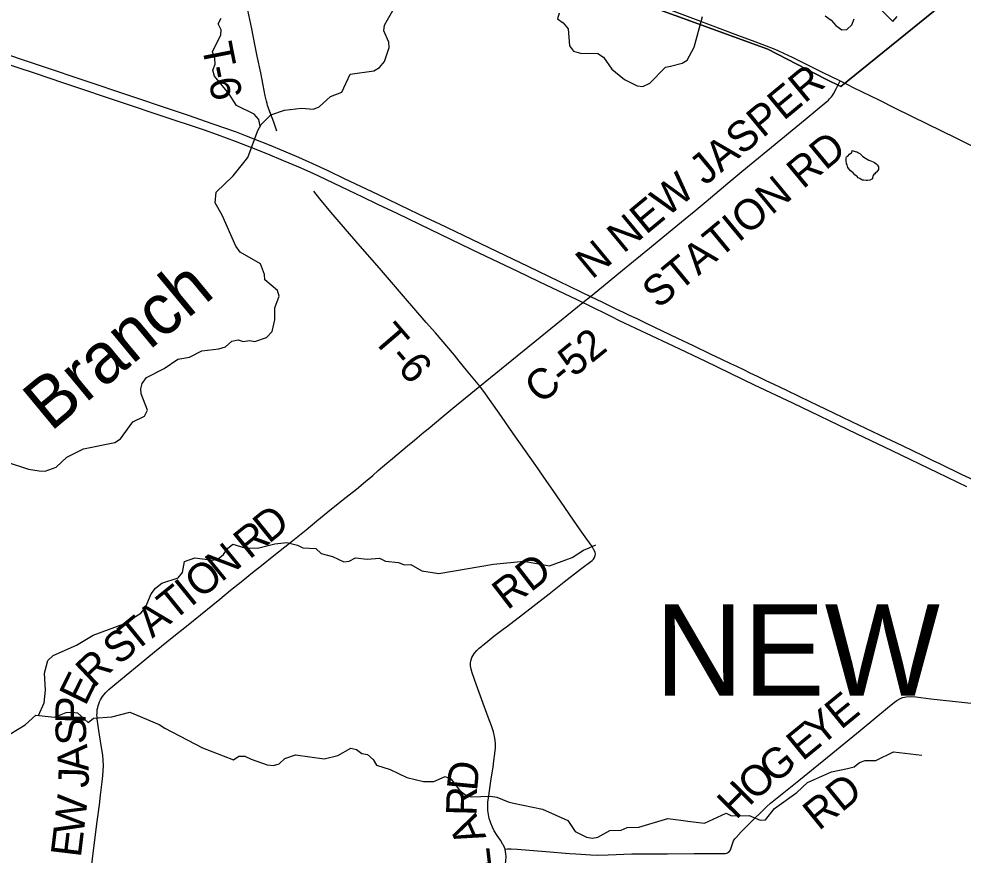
# Model space of a CAD drawing. Extents: x 1410790 to 1770854, y 448063 to 770588.
# Drawn here: x 1595915 to 1605217, y 606656 to 614895 of the extents above; entities that cross this region are included whole.
import ezdxf

# ---------------------------------------------------------------- set-up
doc = ezdxf.new("R2010")
doc.units = 0
for name, color, linetype in [('GM_X_County_Road', 7, 'Continuous'), ('GM_X_County_Road_Text', 7, 'Continuous'), ('GM_X_Minor_Lake', 7, 'Continuous'), ('GM_X_Minor_River', 7, 'Continuous'), ('GM_X_Minor_River_Text', 7, 'Continuous'), ('GM_X_Township', 7, 'Continuous'), ('GM_X_Township_Road', 7, 'Continuous'), ('GM_X_Township_Road_Text', 7, 'Continuous'), ('GM_X_Township_Text', 7, 'Continuous'), ('GM_X_US_Route', 7, 'Continuous')]:
    doc.layers.add(name, color=color, linetype=linetype)

msp = doc.modelspace()

# ---------------------------------------------------------------- linework, layer by layer
at = {"layer": 'GM_X_County_Road'}
for points in [[(1601541.5, 615275.6), (1601691.8, 615221.4), (1601833.7, 615170.3), (1601935.4, 615133.1), (1602098.3, 615072.6), (1602251.9, 615015.1), (1602393, 614961.7), (1602602, 614883.5), (1602847.7, 614791.3), (1602995.2, 614736.3), (1603164.2, 614673.1), (1603277.6, 614630.5), (1603344.3, 614603.4), (1603392.4, 614582.5), (1603446, 614558.3), (1603531.6, 614517), (1603658.3, 614454.9), (1603828.8, 614370.5), (1603999.6, 614286.6), (1604005.7, 614283.5)], [(1600456.8, 611275.5), (1601472, 612100.5), (1601546.1, 612160.8), (1601618.5, 612219.5), (1601862.2, 612419), (1602128.5, 612637.3), (1602313.1, 612789.9), (1602477.3, 612925.9), (1602566.1, 612998.8), (1602685.1, 613096.7), (1602899.5, 613275.1), (1603037.9, 613390.7), (1603128.7, 613466.2), (1603328.3, 613631.6), (1603659.7, 613905.2), (1603778.4, 614003.7), (1603875.2, 614082), (1603890.6, 614095.9), (1603901.1, 614106.4), (1603911.1, 614117), (1603919.9, 614128.3), (1603929.2, 614141), (1603939.9, 614157.7), (1603967.5, 614205.9), (1603996.2, 614264.4), (1604005.7, 614283.5)], [(1604005.7, 614283.5), (1604077.2, 614248)], [(1604077.2, 614248), (1604140.6, 614216.5), (1604384.9, 614096.2), (1604546.7, 614016.4), (1604861.5, 613861), (1605144.2, 613722.3), (1605503.1, 613545.2), (1605689, 613454.8), (1605809.5, 613395.4), (1606217.1, 613190.9), (1606604.4, 612998.7), (1606860.7, 612868.7)], [(1599330.1, 610336.9), (1599330.6, 610337.3), (1599400.9, 610397.6), (1599455.5, 610444), (1599540, 610516.2), (1599594.7, 610563.3), (1599744.7, 610689.2), (1599812.8, 610745.8), (1599888.4, 610808.9), (1599946.2, 610857.3), (1600089.8, 610977.1), (1600188.6, 611058.4), (1600315.1, 611162.9), (1600456.8, 611275.5)], [(1596602.4, 606310.4), (1596647.6, 606675.1), (1596687.3, 606987.6), (1596707.2, 607150.4), (1596719, 607244.7), (1596734.2, 607378.2), (1596741.5, 607438.4), (1596745.3, 607485.6), (1596747.3, 607534.4), (1596745.6, 607589.8), (1596740.4, 607641.7), (1596725.8, 607735.4), (1596700.8, 607884.2), (1596687.8, 607975.3), (1596685.6, 607997), (1596684.4, 608017.1), (1596683.8, 608037.7), (1596684.4, 608054.8), (1596685.6, 608075.5), (1596687.3, 608092), (1596690.9, 608110.3), (1596695.6, 608128), (1596701.5, 608145.7), (1596708.6, 608165.1), (1596719.2, 608185.8), (1596728.6, 608202.9), (1596739.8, 608219.4), (1596751, 608233.4), (1596771.9, 608259.2), (1596800.1, 608287.4), (1596860.6, 608338.2), (1596972.1, 608429.7), (1597098.4, 608534), (1597250.9, 608658.2), (1597442.7, 608812.3), (1597550.1, 608898.5), (1597636.5, 608969), (1597893, 609178.8), (1598000.3, 609265.3), (1598105, 609349.6), (1598217.4, 609440.2), (1598304.7, 609509.6), (1598427.6, 609608), (1598581.3, 609730.9), (1598663.2, 609796.5), (1598745, 609862.2), (1598851.2, 609949.9), (1598993.1, 610066.4), (1599139.6, 610182.8), (1599239.6, 610262.4), (1599330.1, 610336.9)]]:
    msp.add_lwpolyline(points, dxfattribs=at)
at = {"layer": 'GM_X_Minor_Lake'}
msp.add_lwpolyline([(1604125.1, 613597.7), (1604135.1, 613595.5), (1604153.1, 613589.3), (1604171.1, 613585.1), (1604187, 613576.9), (1604199, 613568.8), (1604212.9, 613556.6), (1604226.7, 613542.4), (1604238.7, 613532.2), (1604254.6, 613524), (1604270.5, 613513.9), (1604288.5, 613503.6), (1604298.4, 613499.5), (1604314.4, 613493.3), (1604330.4, 613487.1), (1604344.3, 613479), (1604358.2, 613468.8), (1604372.1, 613458.6), (1604378, 613446.5), (1604381.9, 613436.4), (1604383.8, 613424.4), (1604381.7, 613412.4), (1604375.5, 613400.4), (1604363.4, 613386.5), (1604353.3, 613378.5), (1604347.1, 613368.6), (1604337, 613360.7), (1604328.9, 613346.7), (1604324.7, 613332.7), (1604322.6, 613320.7), (1604312.5, 613312.8), (1604298.4, 613306.9), (1604274.3, 613303.1), (1604262.3, 613303.3), (1604240.3, 613305.5), (1604224.3, 613307.7), (1604212.3, 613311.8), (1604200.4, 613322), (1604184.4, 613330.2), (1604174.5, 613342.3), (1604164.6, 613350.4), (1604148.7, 613358.6), (1604132.8, 613376.9), (1604120.9, 613389), (1604107, 613399.2), (1604093.2, 613415.4), (1604081.3, 613429.6), (1604077.4, 613443.7), (1604073.5, 613455.7), (1604069.6, 613465.8), (1604067.7, 613475.8), (1604065.9, 613489.9), (1604064, 613500), (1604064.1, 613510), (1604064.2, 613524.1), (1604068.4, 613536), (1604080.5, 613543.9), (1604096.7, 613563.8), (1604110.8, 613571.7), (1604120.9, 613575.6), (1604125.1, 613597.7)], dxfattribs=at)
at = {"layer": 'GM_X_Minor_River'}
for points in [[(1599411.9, 614382.8), (1599468.5, 614416), (1599515.4, 614475.4), (1599563.6, 614613), (1599558.4, 614665.2), (1599510.1, 614776.3), (1599514.9, 614834.3), (1599545.8, 614886), (1599638.3, 615047)], [(1604420.6, 614974), (1604525.1, 614868.1), (1604567.9, 614919.6)], [(1598293.1, 613839.2), (1598279.3, 613902.8), (1598234, 613955.6), (1598059.1, 614040.5), (1597982.9, 614159.9), (1597841.4, 614332.5), (1597824.2, 614388.9), (1597847.2, 614448.7), (1597846, 614504.9), (1597821, 614569.4), (1597905.6, 614736.6), (1597906.4, 614786.7), (1597877.3, 614845.3), (1597908.1, 614901)], [(1601236.7, 614952.4), (1601219.8, 614894.5), (1601277.3, 614855.6), (1601324.4, 614796.7), (1601337.9, 614630.1), (1601379.1, 614577.3), (1601448.9, 614558.2), (1601617, 614553.6), (1601674.5, 614518.6), (1601756.8, 614399.1), (1601879.4, 614296.9), (1602006.6, 614236.8), (1602062.6, 614230), (1602129.1, 614261), (1602283.7, 614419.1), (1602333.9, 614428.3), (1602448.5, 614458.7), (1602499, 614490), (1602567, 614615.3), (1602649.8, 614918.8)], [(1603857.2, 614924.4), (1603916.6, 614883.4), (1603961.9, 614830.6), (1604021.3, 614787.6), (1604071.4, 614790.8), (1604122.1, 614836.2), (1604143.1, 614896)], [(1595790.8, 610530.4), (1596009.9, 610456.9), (1596115.8, 610441.3), (1596173.8, 610440.4), (1596280.5, 610476.9), (1596388.2, 610577.5), (1596549.6, 610659.2), (1596860.9, 610722.6), (1596915.5, 610755.9), (1597038.2, 610924.4), (1597153.2, 610980.8), (1597180.2, 611038.5), (1597118.5, 611199.8), (1597115.3, 611250), (1597130.2, 611303.9), (1597173.1, 611361.4), (1597346.7, 611450.9), (1597480.2, 611541.1), (1597596.6, 611561.4), (1597715.7, 611623.8), (1597884.3, 611645.2), (1597948.6, 611664.3), (1598013.5, 611719.4), (1598073.8, 611732.6), (1598125.6, 611715.7), (1598185.8, 611726.8), (1598237.7, 611716), (1598352.5, 611754.4), (1598409.5, 611815.7), (1598435.3, 611931.5), (1598435, 612047.8), (1598478.9, 612163.4), (1598461.7, 612219.8), (1598337.2, 612324), (1598334, 612378.2), (1598295.6, 612483), (1598093.1, 612598.3), (1598051.9, 612657.1), (1597916.4, 612959.9), (1597848.2, 613081.3), (1597857.8, 613187.4), (1598024.5, 613349.2), (1598171.4, 613529.5), (1598269.6, 613796.7), (1598302.6, 613856.3), (1598398.1, 613949.1), (1598531, 613995.2), (1598699.5, 614014.7), (1598817.5, 614006.8), (1598871.9, 614030.1), (1598983.6, 614130.6), (1599096.3, 614173), (1599179.2, 614352.2), (1599411.9, 614382.8)], [(1596109.4, 608031.3), (1596164.8, 608155.5), (1596176.7, 608279.6), (1596167.3, 608448.1), (1596199.2, 608571.9), (1596252.1, 608623.2), (1596481.9, 608725.9), (1596647.6, 608821.6), (1596949.7, 608935.3), (1597115.5, 609039), (1597160.3, 609090.4), (1597216.5, 609229.9), (1597261.4, 609287.3), (1597322.3, 609336.5), (1597485.2, 609388.2), (1597526.1, 609439.6), (1597547.8, 609549.6), (1597648.5, 609586.1), (1597826.3, 609561.3), (1597876.5, 609574.6), (1597931.3, 609617.9), (1597968.2, 609675.4), (1598022.9, 609718.7), (1598140.5, 609682.8), (1598264.6, 609680.9), (1598435.5, 609724.4), (1598555.8, 609734.6), (1598659.5, 609711), (1598713.2, 609682.1), (1598839.2, 609676.2), (1598892.5, 609627.2), (1599004.2, 609599.5), (1599117.5, 609545.6), (1599169.7, 609552.8), (1599232.3, 609586), (1599346.2, 609570.2), (1599466.5, 609580.4), (1599526.1, 609551.4), (1599656, 609539.4), (1599711.8, 609516.5), (1599775.9, 609519.5), (1599885.1, 609457.7), (1600050.8, 609429.1), (1600590.9, 609523.1), (1600887.7, 609552.6), (1601141.2, 609506.6), (1601366.7, 609587.3), (1601476, 609659.8), (1601534.4, 609685), (1601596.9, 609712.1)], [(1595750.9, 607801.1), (1595975.3, 607937.9), (1596080.9, 608034.5), (1596266.8, 608013.7), (1596381.6, 608060), (1596433.8, 608065.3), (1596491.7, 608056.4), (1596596.4, 607962.6), (1596649.1, 608005.9), (1596831.5, 608019.1), (1597006.4, 608064.5), (1597296.9, 607943.9), (1597352.4, 607906.9), (1597723.9, 607712.9), (1598030.4, 607596), (1598081, 607631.3), (1598141.1, 607630.3), (1598202.7, 607601.3), (1598360.1, 607546.8), (1598422, 607539.9), (1598478.3, 607555), (1598533.2, 607608.3), (1598639.9, 607642.8), (1598923.6, 607604.3), (1599058.2, 607636.3), (1599185.5, 607710.6), (1599239.4, 607695.7), (1599292.8, 607656.8), (1599348.7, 607645.9), (1599404.1, 607599), (1599439.2, 607542.3), (1599570.8, 607500.2), (1599737.7, 607419.5), (1599901.3, 607380.9), (1599951.4, 607380.1), (1600003.4, 607381.3), (1600114.3, 607431.8), (1600170, 607406.9), (1600254.4, 607295.3), (1600307.8, 607252.4), (1600371.5, 607229.4), (1600559.9, 607236.5), (1600621.8, 607227.6), (1600735.2, 607179.7), (1600787.1, 607166.9), (1601074.5, 607108.4), (1601323.1, 606996.3), (1601393.5, 606887), (1601506.8, 606831.2), (1601564.7, 606824.2), (1601618.9, 606831.4), (1601738, 606897.8)], [(1601738, 606897.8), (1601848.2, 606900.1), (1601906.7, 606929.2), (1602022.9, 606931.5), (1602306.5, 607015.3), (1602436.4, 606999.3), (1602504.3, 606990.2), (1602668.2, 606971.7), (1602881.9, 607068.6), (1602933.6, 607043.8), (1603107.8, 607045.1), (1603217.3, 606999.4), (1603271.4, 607002.5), (1603359.2, 607113.4), (1603577.8, 607272.4), (1603683.5, 607371), (1603921.4, 607477.6), (1604078, 607509.3), (1604142.3, 607524.4), (1604197, 607567.6), (1604251.4, 607586.8), (1604355.5, 607587.2), (1604531, 607672.8), (1604810.8, 607640.4)]]:
    msp.add_lwpolyline(points, dxfattribs=at)
at = {"layer": 'GM_X_Township'}
for points in [[(1611728.2, 628724.3), (1612950.2, 626571.5), (1611047.5, 624932.9), (1610847.6, 624758.5), (1610747.2, 624670.8), (1613166.2, 621641.6), (1609526, 618696), (1609352.3, 618555.4), (1604011.6, 614230.6), (1603864.8, 614302.4), (1603291.9, 614597.7), (1601466.3, 615264.7), (1599968.3, 615809), (1599073.1, 616157), (1598914.1, 616227.9), (1598680.2, 616364.2), (1598311.3, 616563.1), (1598035.9, 616746.1), (1597669.4, 616974.9), (1596801.6, 617864.1), (1595876.4, 618791.8)], [(1601466.3, 615264.7), (1603291.9, 614597.7), (1603864.8, 614302.4), (1604011.6, 614230.6), (1609352.3, 618555.4)]]:
    msp.add_lwpolyline(points, dxfattribs=at)
at = {"layer": 'GM_X_Township_Road'}
for points in [[(1598455.5, 613789.1), (1598424.7, 613876.3), (1598393.5, 613964), (1598377.4, 614007), (1598370.4, 614026.1), (1598364.8, 614042.1), (1598359.2, 614060.4), (1598353.1, 614085.1), (1598341.8, 614138.5), (1598320.5, 614242.2), (1598297.1, 614362.9), (1598263.2, 614529.5), (1598240.2, 614642.4), (1598208.1, 614798.6), (1598171.1, 614980.5)], [(1600456.8, 611275.5), (1600324.9, 611434.8), (1600251.3, 611523.5), (1600204.5, 611580.5), (1600017.5, 611800.4), (1599927, 611904.3), (1599703.5, 612162.1), (1599465.9, 612438.1), (1599255.4, 612681.1), (1599029.1, 612940.6), (1598986.4, 612990.4), (1598879.6, 613122.9), (1598821, 613197.8)], [(1601436.3, 609871.7), (1601378.2, 609956.5), (1601249.8, 610142.9), (1601184.6, 610237.5), (1601108.3, 610348.2), (1601007.2, 610493.6), (1600913.2, 610628.1), (1600785.2, 610810.8), (1600668.4, 610977.3), (1600590.4, 611089.6), (1600509.9, 611201.9), (1600456.8, 611275.5)], [(1600486.8, 608725), (1600514.6, 608748.6), (1600593.5, 608812.3), (1600699.4, 608890.5), (1600704.3, 608894.9), (1600845.7, 609002.4), (1601137.6, 609231), (1601287.1, 609348.7), (1601448.7, 609472.3), (1601561.5, 609557.4), (1601568.9, 609564.7), (1601575.4, 609571.3), (1601583.1, 609581.9), (1601590.1, 609596.6), (1601593.4, 609609.1), (1601594.3, 609622.1), (1601590.7, 609641.2), (1601580.3, 609665.2), (1601569.4, 609682.9), (1601561.1, 609696.1), (1601510, 609768.5), (1601443.1, 609861.7), (1601436.3, 609871.7)], [(1600683.6, 606761.4), (1600658, 606802.1), (1600626.7, 606848.2), (1600597.1, 606895.4), (1600579.2, 606930.3), (1600562.5, 606969.6), (1600555.9, 606989.6), (1600547.9, 607016.5), (1600539.6, 607055), (1600534.6, 607094), (1600533.2, 607133.3), (1600535.2, 607176), (1600543, 607241.1), (1600558, 607338.4), (1600568.2, 607406.6), (1600585.8, 607523.5), (1600594.6, 607585.2), (1600602.8, 607656.8), (1600608.8, 607712.2), (1600610.1, 607751.4), (1600607.4, 607787.3), (1600600.5, 607825.7), (1600589.1, 607870), (1600569.3, 607929.4), (1600536.7, 608015.8), (1600489, 608148.6), (1600422.8, 608330.5), (1600379, 608450.9), (1600368.7, 608488.8), (1600364.8, 608521.4), (1600365.4, 608550.9), (1600370.5, 608580), (1600377.7, 608601.7), (1600385.9, 608619.5), (1600403.5, 608646.9), (1600425.3, 608671.7), (1600449.8, 608693.5), (1600476.1, 608715.8), (1600486.8, 608725)], [(1602996.4, 606847.6), (1603038.3, 606891.3), (1603150, 607002.1), (1603232.6, 607086.6), (1603280.5, 607131.9), (1603320.4, 607166.2), (1603597.9, 607391.9), (1603934, 607665), (1604201.4, 607882.2), (1604472, 608105.7), (1604539.9, 608163), (1604564.2, 608180.4), (1604593.1, 608197.1), (1604607.3, 608203.4), (1604621.1, 608208.5), (1604638.6, 608213.2), (1604657.2, 608216.4), (1604697.2, 608217.6), (1604749.9, 608213.9), (1604900.1, 608196.3), (1605448.1, 608137.4)], [(1600704.8, 606713.3), (1600728.5, 606716), (1600765, 606716), (1600824, 606714.3), (1601107.3, 606691.1), (1601337.7, 606672.3), (1601403.1, 606666.8), (1601550.2, 606658), (1601612.4, 606656.6), (1601720.4, 606658.4), (1601953, 606669.3), (1602111.9, 606669.5), (1602304.1, 606669.7), (1602566.6, 606670.8), (1602717.5, 606670.2), (1602845.3, 606670.2), (1602877.3, 606672.9), (1602895.4, 606677.7), (1602905.9, 606683.6), (1602912.7, 606689.2), (1602921.8, 606701.2), (1602929.8, 606718), (1602938.2, 606745.8), (1602947.5, 606777.8), (1602955.9, 606796.4), (1602969.1, 606815.8), (1602992.8, 606843.8), (1602996.4, 606847.6)], [(1600369.8, 603606.2), (1600375.1, 603619.2), (1600380.4, 603632.1), (1600384.1, 603643.9), (1600385.8, 603654.4), (1600420.5, 603980.4), (1600451.1, 604268.2), (1600499.1, 604705.3), (1600539.7, 605077.1), (1600605.7, 605690.3), (1600670.1, 606237.7), (1600712.3, 606599.5), (1600714.9, 606638.8), (1600713.1, 606672.8), (1600706.7, 606706.6), (1600704.8, 606713.3)], [(1600704.8, 606713.3), (1600699.8, 606730.8), (1600687.6, 606755), (1600683.6, 606761.4)]]:
    msp.add_lwpolyline(points, dxfattribs=at)
at = {"layer": 'GM_X_US_Route'}
for points in [[(1595571.2, 614622), (1595928.5, 614501.2), (1596152.5, 614426.2), (1596563.2, 614289), (1597424.4, 613999.4), (1597592, 613942.1), (1597750.6, 613888.9), (1597930.2, 613826.5), (1598056.6, 613781), (1598154.7, 613743.7), (1598380.8, 613655.3), (1598523.1, 613596.4), (1598667.8, 613534.3), (1598808.6, 613471.6), (1598957.2, 613402.4), (1599119.8, 613324.1), (1599448.6, 613167.5), (1599758.7, 613017.5), (1599924.7, 612938.7), (1600057.9, 612875.2), (1600291.6, 612763.1), (1600626.2, 612603.3), (1600927.6, 612458), (1601235.4, 612310.9), (1601451, 612206.6), (1601546.1, 612160.8), (1601663.8, 612104), (1601796.8, 612039.8), (1601867.9, 612006), (1601927.1, 611977.6), (1602001.3, 611942.6), (1602096, 611897.5), (1602252.9, 611822.9), (1602403.7, 611750.4), (1602557.4, 611676.5), (1602731.7, 611592.2), (1602829.7, 611546.1), (1602924.5, 611501), (1602983.4, 611472.3), (1603051.8, 611440.3), (1603116.6, 611408.7), (1603187.8, 611375), (1603273.5, 611333.7), (1603344.8, 611300.4), (1603415.6, 611265.9), (1603477.8, 611236.3), (1603598.8, 611177.6), (1603708, 611124.5), (1603776.3, 611092.5), (1603864.6, 611049.1), (1604021.5, 610974), (1604116.2, 610928.7), (1604394.4, 610795.7), (1604622.6, 610687.4), (1604811.8, 610596.4), (1604918.3, 610545.3), (1604983.3, 610513.9), (1605204.8, 610406.7), (1605311.3, 610355.5)], [(1595734.2, 614472.6), (1596064.2, 614362.7), (1596353.4, 614265.5), (1596963, 614060.9), (1597311.5, 613944.4), (1597740.8, 613800.5), (1597867.7, 613755.9), (1598046.2, 613689.8), (1598205.9, 613629.5), (1598364.3, 613565.9), (1598518.7, 613501.4), (1598669.5, 613436.6), (1598810.5, 613373.9), (1598935.6, 613316.1), (1599160.6, 613208.6), (1599299.6, 613141.9), (1599447.4, 613070.6), (1599636.6, 612979.5), (1599861.3, 612871.6), (1600269.7, 612676.1), (1600370.2, 612627.6), (1600515, 612558), (1600825.7, 612409.3), (1601036, 612309.1), (1601411.8, 612129.1), (1601472, 612100.5), (1601512.4, 612081.2), (1601753.3, 611961.8), (1601829.6, 611923.9), (1602360.8, 611673.7), (1602677.4, 611522.1), (1603159.4, 611290.5), (1603535.3, 611110.8), (1604162.2, 610809.5), (1604514.3, 610640.9), (1604964, 610425.3), (1605250.7, 610287.2)]]:
    msp.add_lwpolyline(points, dxfattribs=at)

# ---------------------------------------------------------------- texts
at = {"layer": 'GM_X_County_Road_Text'}
for s, rotation, p in [('N NEW JASPER', 39.6314, (1601560.1, 612322.2)), ('STATION RD', 39.6292, (1602213.6, 612031.6)), ('C-52', 38.92719, (1601052, 611090.9)), ('D', 39.00002, (1598377.4, 609718.2)), ('R', 39.00298, (1598185.9, 609563.1)), ('N', 39.00057, (1597908.9, 609338.8)), ('O', 39.00057, (1597703.7, 609172.7)), ('T', 39.00114, (1597433.6, 608953.9)), ('I', 38.99995, (1597608, 609095.1)), ('A', 39.00321, (1597228.5, 608787.7)), ('T', 39.00114, (1597054.1, 608646.5)), ('S', 39.01227, (1596896.8, 608519.1)), ('R', 43.41843, (1596650.8, 608295.4)), ('E', 63.78376, (1596568.3, 608116.6)), ('P', 88.54118, (1596571.3, 607947.3)), ('S', 94.22965, (1596586, 607753.3)), ('A', 93.86433, (1596604, 607487.8)), ('J', 88.55907, (1596601.1, 607316.8)), ('W', 83.31737, (1596551.1, 606849.5)), ('E', 83.13809, (1596524.2, 606625.7))]:
    msp.add_text(s, height=300, rotation=rotation, dxfattribs=at).set_placement(p)
at = {"layer": 'GM_X_Minor_River_Text'}
msp.add_text('Branch', height=500.05, rotation=39.62482, dxfattribs=at).set_placement((1596227.9, 610821.6))
at = {"layer": 'GM_X_Township_Road_Text'}
for s, rotation, p in [('T', 281.12251, (1597714.4, 614634.4)), ('-', 281.15324, (1597757.7, 614414.1)), ('6', 281.54835, (1597782, 614291)), ('T-6', 310.65126, (1599389.5, 611736.8)), ('RD', 37.65757, (1600727.2, 609064.2)), ('E', 39.29031, (1604012.2, 607885.2)), ('Y', 39.29057, (1603807.9, 607718.1)), ('E', 39.28428, (1603634.2, 607576)), ('G', 39.3135, (1603358.4, 607350.2)), ('D', 84.30064, (1600427.7, 607280.7)), ('O', 40.58075, (1603159.3, 607179.6)), ('H', 45.37865, (1602978.7, 606996.2)), ('RD', 39.04656, (1603795, 606889.5)), ('R', 88.59872, (1600422.1, 607040.4)), ('A', 113.91364, (1600522.3, 606833.1)), ('L', 96.74599, (1600574.5, 606515.9))]:
    msp.add_text(s, height=300, rotation=rotation, dxfattribs=at).set_placement(p)
at = {"layer": 'GM_X_Township_Text'}
msp.add_text('NEW JASPER', height=900, rotation=0.00001, dxfattribs=at).set_placement((1602180.8, 608226.8))

doc.saveas('drawing.dxf')
